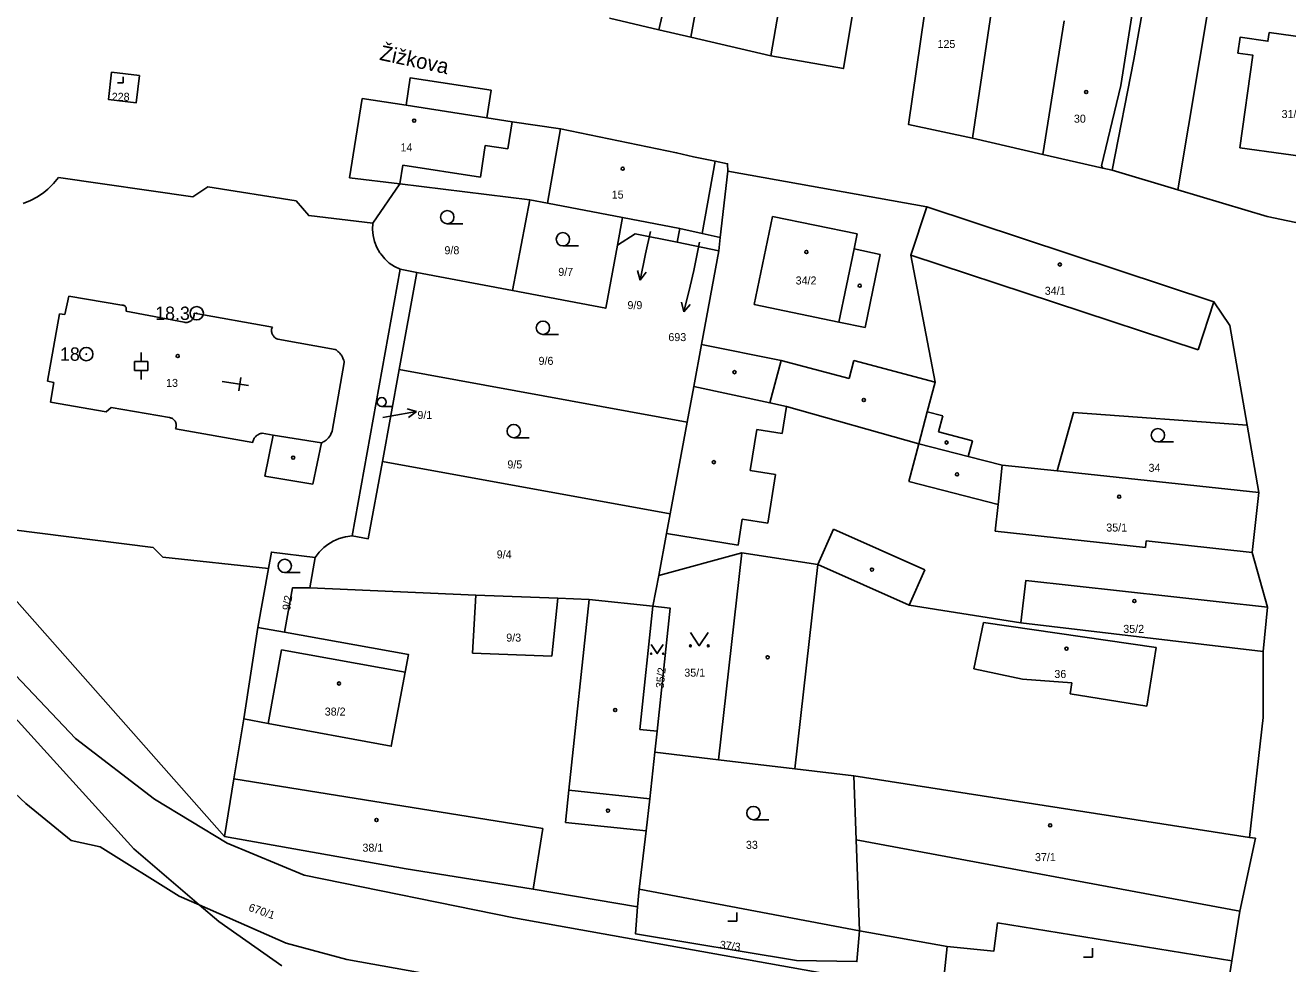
# Model space of a CAD drawing. Extents: x -758582 to -751794, y -998770 to -994350.
# Drawn here: x -755682.4 to -755540.5, y -995612.8 to -995507.3 of the extents above; entities that cross this region are included whole.
import ezdxf

# ---------------------------------------------------------------- set-up
doc = ezdxf.new("R2010")
doc.units = 0
for name, color, linetype in [('Hranice parcel', 7, 'Continuous'), ('Parcelní čísla', 7, 'Continuous'), ('Pop  PČ popisy', 7, 'Continuous'), ('Vnitřní kresba', 7, 'Continuous'), ('Značky bodu BP', 7, 'Continuous'), ('Značky budov', 7, 'Continuous'), ('Značky kultur', 7, 'Continuous')]:
    doc.layers.add(name, color=color, linetype=linetype)

msp = doc.modelspace()

# ---------------------------------------------------------------- linework, layer by layer
at = {"layer": 'Hranice parcel'}
for p, q in [((-755604.26, -995489.69), (-755607.58, -995508.6)), ((-755607.58, -995508.6), (-755598.6, -995510.7)), ((-755623.73, -995527.25), (-755622.26, -995518.91)), ((-755604.28, -995531.12), (-755603.45, -995523.65)), ((-755581.06, -995527.69), (-755603.45, -995523.65)), ((-755640.31, -995525.1), (-755643.37, -995529.5)), ((-755640.31, -995525.1), (-755625.7, -995526.9)), ((-755625.7, -995526.9), (-755627.63, -995537.09)), ((-755625.7, -995526.9), (-755623.73, -995527.25)), ((-755623.73, -995527.25), (-755615.27, -995528.88)), ((-755615.84, -995531.99), (-755615.27, -995528.88)), ((-755615.27, -995528.88), (-755608.84, -995530.12)), ((-755613.85, -995530.72), (-755615.84, -995531.99)), ((-755609.13, -995531.67), (-755613.85, -995530.72)), ((-755608.84, -995530.12), (-755609.13, -995531.67)), ((-755604.43, -995532.64), (-755609.13, -995531.67)), ((-755604.28, -995531.12), (-755604.43, -995532.64)), ((-755645.68, -995564.68), (-755640.28, -995534.7)), ((-755640.4, -995545.98), (-755638.41, -995535.05)), ((-755638.41, -995535.05), (-755640.28, -995534.7)), ((-755627.63, -995537.09), (-755638.41, -995535.05)), ((-755714.19, -995537.28), (-755660.02, -995598.5)), ((-755642.28, -995556.31), (-755640.4, -995545.98)), ((-755608, -995551.88), (-755640.4, -995545.98)), ((-755607.26, -995547.88), (-755608, -995551.88)), ((-755608, -995551.88), (-755609.93, -995562.2)), ((-755543.74, -995559.8), (-755545.04, -995552.23)), ((-755609.93, -995562.2), (-755642.28, -995556.31)), ((-755543.74, -995559.8), (-755566.42, -995557.38)), ((-755650.44, -995570.54), (-755649.85, -995567.11)), ((-755611.21, -995569.15), (-755601.87, -995566.61)), ((-755601.87, -995566.61), (-755604.48, -995589.87)), ((-755655.08, -995568.37), (-755656.27, -995574.99)), ((-755611.85, -995572.61), (-755611.21, -995569.15)), ((-755631.77, -995571.34), (-755650.44, -995570.54)), ((-755622.55, -995571.71), (-755631.77, -995571.34)), ((-755543.24, -995577.71), (-755542.74, -995572.72)), ((-755570.48, -995574.47), (-755543.24, -995577.71)), ((-755656.27, -995574.99), (-755657.86, -995585.27)), ((-755653.28, -995575.53), (-755656.27, -995574.99)), ((-755611.63, -995589.02), (-755611.38, -995586.66)), ((-755604.48, -995589.87), (-755611.63, -995589.02)), ((-755589.26, -995591.69), (-755544.76, -995598.6)), ((-755613.58, -995606.4), (-755613.41, -995604.42)), ((-755613.41, -995604.42), (-755588.64, -995609.11)), ((-755662.87, -995606.2), (-755665.13, -995605.21)), ((-755662.87, -995606.2), (-755653.1, -995610.49)), ((-755588.64, -995609.11), (-755578.77, -995610.88)), ((-755547.68, -995618.18), (-755546.77, -995612.5))]:
    msp.add_line(p, q, dxfattribs=at)
for points in [[(-755560.21, -995523.57), (-755557.77, -995511.11), (-755551.71, -995477.15)], [(-755598.6, -995510.7), (-755596.52, -995498.75), (-755595.75, -995491.25)], [(-755598.6, -995510.7), (-755590.43, -995512.12), (-755588.45, -995500.08), (-755587.71, -995496.16), (-755587.2, -995492.83)], [(-755579.99, -995496.6), (-755583.12, -995518.43), (-755575.91, -995519.96)], [(-755579.99, -995496.6), (-755573.02, -995497.71), (-755572.61, -995497.77), (-755575.91, -995519.96)], [(-755616.74, -995506.44), (-755611.19, -995507.75), (-755607.58, -995508.6)], [(-755542.58, -995508.06), (-755534.21, -995509.22), (-755536.04, -995522.4), (-755545.85, -995521.03), (-755544.4, -995510.63), (-755546.08, -995510.39), (-755545.83, -995508.61), (-755542.71, -995509.05), (-755542.58, -995508.06)], [(-755669.6, -995512.89), (-755672.72, -995512.54), (-755673.07, -995515.62), (-755669.95, -995515.97), (-755669.6, -995512.89)], [(-755622.26, -995518.91), (-755627.7, -995518.1), (-755630.54, -995517.66), (-755630.06, -995514.56), (-755639.14, -995513.16), (-755639.62, -995516.26), (-755644.55, -995515.5), (-755645.96, -995524.41), (-755640.31, -995525.1)], [(-755603.45, -995523.65), (-755603.46, -995522.84), (-755604.86, -995522.55), (-755607.31, -995522.04), (-755609.2, -995521.59), (-755622.26, -995518.91)], [(-755575.91, -995519.96), (-755568.02, -995521.78), (-755561.27, -995523.33), (-755560.21, -995523.57)], [(-755560.21, -995523.57), (-755552.85, -995525.76), (-755542.78, -995528.76), (-755538.15, -995529.74)], [(-755678.69, -995524.38), (-755679.25, -995525.07), (-755679.88, -995525.7), (-755680.33, -995526.07), (-755681.06, -995526.57), (-755681.85, -995526.98), (-755682.68, -995527.3)], [(-755643.37, -995529.5), (-755650.56, -995528.67), (-755651.99, -995527.01), (-755661.91, -995525.42), (-755663.61, -995526.57), (-755678.69, -995524.38)], [(-755581.06, -995527.69), (-755582.85, -995533.1), (-755580.12, -995547.4), (-755581.01, -995550.73), (-755581.97, -995554.34)], [(-755545.04, -995552.23), (-755546.97, -995541.01), (-755548.77, -995538.35), (-755581.06, -995527.69)], [(-755640.28, -995534.7), (-755640.91, -995534.39), (-755641.5, -995534), (-755642.02, -995533.52), (-755642.47, -995532.98), (-755642.56, -995532.86), (-755642.91, -995532.25), (-755643.17, -995531.59), (-755643.33, -995530.91), (-755643.4, -995530.21), (-755643.37, -995529.5)], [(-755608.84, -995530.12), (-755606.33, -995530.67), (-755604.28, -995531.12)], [(-755615.84, -995531.99), (-755617.16, -995539.08), (-755627.63, -995537.09)], [(-755730.44, -995533.46), (-755723.71, -995540.87), (-755670.24, -995599.89), (-755662.87, -995606.2)], [(-755604.43, -995532.64), (-755606.39, -995543.18), (-755607.26, -995547.88)], [(-755716.95, -995537.68), (-755691.56, -995570.18), (-755683.54, -995580.35), (-755676.79, -995587.47), (-755667.91, -995594.3), (-755659.73, -995599.25), (-755651.07, -995602.85), (-755627.48, -995607.66), (-755571.2, -995617.75), (-755557.19, -995620.88), (-755550.82, -995622.5)], [(-755607.26, -995547.88), (-755598.7, -995549.72), (-755596.83, -995550.12), (-755581.97, -995554.34)], [(-755566.42, -995557.38), (-755564.57, -995550.81), (-755545.04, -995552.23)], [(-755581.97, -995554.34), (-755576.4, -995555.75), (-755572.58, -995556.72), (-755566.42, -995557.38)], [(-755645.68, -995564.68), (-755643.86, -995565.01), (-755642.28, -995556.31)], [(-755665.13, -995605.21), (-755674.01, -995599.68), (-755677.27, -995598.94), (-755682.38, -995594.8), (-755686.16, -995591.27), (-755687.53, -995587.93), (-755697.87, -995575.1), (-755711.02, -995558.53)], [(-755542.74, -995572.72), (-755544.46, -995566.54), (-755543.74, -995559.8)], [(-755609.93, -995562.2), (-755610.33, -995564.42), (-755611.21, -995569.15)], [(-755684.05, -995563.98), (-755668.06, -995566), (-755666.95, -995567.08), (-755655.08, -995568.37)], [(-755649.85, -995567.11), (-755649.4, -995566.52), (-755648.88, -995566), (-755648.43, -995565.66), (-755647.8, -995565.27), (-755647.12, -995564.98), (-755646.41, -995564.78), (-755645.68, -995564.68)], [(-755655.08, -995568.37), (-755654.75, -995566.51), (-755649.85, -995567.11)], [(-755601.87, -995566.61), (-755593.33, -995567.91), (-755583.03, -995572.49), (-755570.48, -995574.47)], [(-755650.44, -995570.54), (-755652.38, -995570.52), (-755653.28, -995575.53)], [(-755570.48, -995574.47), (-755569.91, -995569.7), (-755542.74, -995572.72)], [(-755622.55, -995571.71), (-755623.24, -995578.2), (-755632.13, -995577.88), (-755631.77, -995571.34)], [(-755611.85, -995572.61), (-755619.02, -995571.85), (-755622.55, -995571.71)], [(-755611.38, -995586.66), (-755613.32, -995586.46), (-755611.85, -995572.61)], [(-755611.85, -995572.61), (-755609.91, -995572.82), (-755611.38, -995586.66)], [(-755653.28, -995575.53), (-755639.36, -995578.03), (-755639.73, -995580.01), (-755641.28, -995588.35), (-755655.12, -995585.78), (-755657.86, -995585.27)], [(-755544.76, -995598.6), (-755543.25, -995585.1), (-755543.24, -995577.71)], [(-755657.86, -995585.27), (-755658.98, -995592.02), (-755660.02, -995598.5)], [(-755613.41, -995604.42), (-755612.62, -995597.87), (-755612.19, -995594.25), (-755611.63, -995589.02)], [(-755604.48, -995589.87), (-755595.89, -995590.9), (-755589.26, -995591.69)], [(-755589.26, -995591.69), (-755589, -995598.86), (-755588.64, -995609.11)], [(-755660.02, -995598.5), (-755639.6, -995602.15), (-755629.52, -995603.75), (-755625.34, -995604.44), (-755613.58, -995606.4)], [(-755546.77, -995612.5), (-755545.88, -995606.9), (-755544.11, -995598.7), (-755544.76, -995598.6)], [(-755653.6, -995613.06), (-755660.67, -995608.08), (-755662.87, -995606.2)], [(-755588.64, -995609.11), (-755588.92, -995612.57), (-755595.71, -995612.46), (-755613.8, -995609.46), (-755613.58, -995606.4)], [(-755578.77, -995610.88), (-755573.51, -995611.39), (-755573.11, -995608.22), (-755546.77, -995612.5)], [(-755653.1, -995610.49), (-755646.26, -995612.32), (-755573.35, -995625.42), (-755559.76, -995628.44), (-755551.97, -995630.77), (-755534.97, -995636.78), (-755533.53, -995637.33)], [(-755578.77, -995610.88), (-755579.16, -995614.44), (-755547.68, -995618.18)]]:
    msp.add_lwpolyline(points, dxfattribs=at)
at = {"layer": 'Pop  PČ popisy'}
for p, q in [((-755612.14, -995530.47), (-755612.69, -995532.97)), ((-755612.69, -995532.97), (-755613.31, -995535.91)), ((-755613.31, -995535.91), (-755613.6, -995534.82)), ((-755613.31, -995535.91), (-755612.62, -995535.03)), ((-755607.67, -995536.59), (-755608.4, -995539.5)), ((-755608.4, -995539.5), (-755608.64, -995538.41)), ((-755608.4, -995539.5), (-755607.67, -995538.65)), ((-755641.39, -995551.23), (-755638.44, -995550.71)), ((-755638.44, -995550.71), (-755639.51, -995550.39)), ((-755638.44, -995550.71), (-755639.33, -995551.38)), ((-755642.24, -995551.38), (-755641.39, -995551.23))]:
    msp.add_line(p, q, dxfattribs=at)
msp.add_lwpolyline([(-755606.63, -995531.64), (-755607.25, -995534.82), (-755607.67, -995536.59)], dxfattribs=at)
at = {"layer": 'Vnitřní kresba'}
for p, q in [((-755607.19, -995490.75), (-755611.19, -995507.75)), ((-755559.26, -995514.04), (-755555.38, -995489.82)), ((-755552.85, -995525.76), (-755546.96, -995490.83)), ((-755568.02, -995521.78), (-755565.62, -995506.76)), ((-755561.42, -995523.06), (-755559.26, -995514.04)), ((-755639.62, -995516.26), (-755630.54, -995517.66)), ((-755628.17, -995521.17), (-755627.7, -995518.1)), ((-755631.26, -995524.34), (-755630.71, -995520.78)), ((-755628.17, -995521.17), (-755630.71, -995520.78)), ((-755640.31, -995525.1), (-755639.99, -995522.99)), ((-755631.26, -995524.34), (-755639.99, -995522.99)), ((-755604.86, -995522.55), (-755606.33, -995530.67)), ((-755561.27, -995523.33), (-755561.42, -995523.06)), ((-755598.4, -995528.75), (-755600.46, -995538.67)), ((-755588.88, -995530.72), (-755598.4, -995528.75)), ((-755589.23, -995532.41), (-755588.88, -995530.72)), ((-755590.94, -995540.65), (-755589.23, -995532.41)), ((-755586.29, -995533.02), (-755589.23, -995532.41)), ((-755588, -995541.26), (-755586.29, -995533.02)), ((-755582.85, -995533.1), (-755550.56, -995543.76)), ((-755677.55, -995537.73), (-755677.97, -995539.79)), ((-755677.55, -995537.73), (-755671.59, -995538.73)), ((-755671.13, -995539.42), (-755664.55, -995540.65)), ((-755590.94, -995540.65), (-755600.46, -995538.67)), ((-755550.56, -995543.76), (-755548.77, -995538.35)), ((-755678.57, -995539.71), (-755679.94, -995547.3)), ((-755677.97, -995539.79), (-755678.57, -995539.71)), ((-755663.46, -995539.63), (-755654.65, -995541.2)), ((-755588, -995541.26), (-755590.94, -995540.65)), ((-755654.05, -995542.55), (-755647.59, -995543.71)), ((-755597.43, -995544.96), (-755606.39, -995543.18)), ((-755598.7, -995549.72), (-755597.43, -995544.96)), ((-755597.43, -995544.96), (-755589.79, -995546.99)), ((-755589.79, -995546.99), (-755589.25, -995544.97)), ((-755589.25, -995544.97), (-755580.12, -995547.4)), ((-755646.56, -995545.19), (-755647.93, -995552.9)), ((-755679.94, -995547.3), (-755679.22, -995547.44)), ((-755679.22, -995547.44), (-755679.61, -995549.66)), ((-755679.61, -995549.66), (-755673.32, -995550.73)), ((-755673.32, -995550.73), (-755672.76, -995550.26)), ((-755672.76, -995550.26), (-755666.2, -995551.39)), ((-755596.83, -995550.12), (-755597.33, -995553.19)), ((-755579.27, -995551.2), (-755581.01, -995550.73)), ((-755579.74, -995552.97), (-755579.27, -995551.2)), ((-755665.55, -995552.66), (-755656.86, -995554.17)), ((-755654.57, -995553.36), (-755655.8, -995553.14)), ((-755654.57, -995553.36), (-755655.48, -995557.99)), ((-755654.57, -995553.36), (-755649.14, -995554.23)), ((-755600.19, -995552.73), (-755600.93, -995557.32)), ((-755597.33, -995553.19), (-755600.19, -995552.73)), ((-755575.93, -995553.99), (-755579.74, -995552.97)), ((-755650.1, -995558.88), (-755649.14, -995554.23)), ((-755581.97, -995554.34), (-755583.08, -995558.57)), ((-755576.4, -995555.75), (-755575.93, -995553.99)), ((-755600.93, -995557.32), (-755598.07, -995557.78)), ((-755598.07, -995557.78), (-755598.95, -995563.26)), ((-755573.05, -995561.14), (-755572.58, -995556.72)), ((-755655.48, -995557.99), (-755650.1, -995558.88)), ((-755573.05, -995561.14), (-755583.08, -995558.57)), ((-755573.05, -995561.14), (-755573.37, -995564.17)), ((-755601.81, -995562.8), (-755602.29, -995565.72)), ((-755598.95, -995563.26), (-755601.81, -995562.8)), ((-755610.33, -995564.42), (-755602.29, -995565.72)), ((-755593.33, -995567.91), (-755591.57, -995563.94)), ((-755591.57, -995563.94), (-755581.27, -995568.52)), ((-755573.37, -995564.17), (-755556.47, -995565.99)), ((-755556.47, -995565.99), (-755556.39, -995565.26)), ((-755556.39, -995565.26), (-755544.46, -995566.54)), ((-755593.33, -995567.91), (-755595.89, -995590.9)), ((-755583.03, -995572.49), (-755581.27, -995568.52)), ((-755619.02, -995571.85), (-755621.3, -995593.28)), ((-755574.68, -995574.43), (-755575.77, -995579.64)), ((-755555.27, -995577.23), (-755574.68, -995574.43)), ((-755655.12, -995585.78), (-755653.63, -995577.49)), ((-755653.63, -995577.49), (-755639.73, -995580.01)), ((-755556.32, -995583.85), (-755555.27, -995577.23)), ((-755575.77, -995579.64), (-755570.3, -995580.79)), ((-755570.3, -995580.79), (-755564.75, -995581.22)), ((-755564.75, -995581.22), (-755564.95, -995582.47)), ((-755564.95, -995582.47), (-755556.32, -995583.85)), ((-755658.98, -995592.02), (-755624.24, -995597.59)), ((-755621.69, -995596.91), (-755621.3, -995593.28)), ((-755612.19, -995594.25), (-755621.3, -995593.28)), ((-755625.34, -995604.44), (-755624.24, -995597.59)), ((-755612.62, -995597.87), (-755621.69, -995596.91)), ((-755589, -995598.86), (-755545.88, -995606.9))]:
    msp.add_line(p, q, dxfattribs=at)
for points in [[(-755671.59, -995538.73), (-755671.53, -995538.73), (-755671.47, -995538.73), (-755671.41, -995538.74), (-755671.35, -995538.76), (-755671.3, -995538.79), (-755671.25, -995538.82), (-755671.2, -995538.86), (-755671.17, -995538.91), (-755671.13, -995538.96), (-755671.1, -995539.01), (-755671.08, -995539.07), (-755671.07, -995539.13), (-755671.07, -995539.19), (-755671.07, -995539.25), (-755671.08, -995539.31), (-755671.1, -995539.37), (-755671.13, -995539.42)], [(-755664.55, -995540.65), (-755664.47, -995540.67), (-755664.38, -995540.67), (-755664.3, -995540.67), (-755664.22, -995540.67), (-755664.13, -995540.65), (-755664.05, -995540.63), (-755663.97, -995540.59), (-755663.9, -995540.56), (-755663.83, -995540.51), (-755663.76, -995540.46), (-755663.7, -995540.4), (-755663.65, -995540.34), (-755663.6, -995540.27), (-755663.55, -995540.2), (-755663.52, -995540.12), (-755663.49, -995540.05), (-755663.47, -995539.96), (-755663.45, -995539.88), (-755663.45, -995539.8), (-755663.45, -995539.71), (-755663.46, -995539.63)], [(-755654.05, -995542.55), (-755654.13, -995542.52), (-755654.21, -995542.48), (-755654.29, -995542.44), (-755654.36, -995542.39), (-755654.43, -995542.33), (-755654.49, -995542.27), (-755654.54, -995542.2), (-755654.59, -995542.13), (-755654.64, -995542.05), (-755654.67, -995541.97), (-755654.7, -995541.89), (-755654.72, -995541.8), (-755654.73, -995541.71), (-755654.74, -995541.63), (-755654.74, -995541.54), (-755654.73, -995541.45), (-755654.71, -995541.37), (-755654.68, -995541.28), (-755654.65, -995541.2)], [(-755647.59, -995543.71), (-755647.48, -995543.78), (-755647.37, -995543.86), (-755647.27, -995543.95), (-755647.18, -995544.04), (-755647.08, -995544.14), (-755647, -995544.24), (-755646.92, -995544.34), (-755646.85, -995544.45), (-755646.78, -995544.57), (-755646.72, -995544.69), (-755646.67, -995544.81), (-755646.63, -995544.93), (-755646.59, -995545.06), (-755646.56, -995545.19)], [(-755666.2, -995551.39), (-755666.12, -995551.41), (-755666.04, -995551.43), (-755665.96, -995551.46), (-755665.89, -995551.5), (-755665.82, -995551.55), (-755665.75, -995551.6), (-755665.69, -995551.66), (-755665.64, -995551.72), (-755665.59, -995551.79), (-755665.55, -995551.86), (-755665.52, -995551.94), (-755665.49, -995552.01), (-755665.47, -995552.09), (-755665.46, -995552.18), (-755665.45, -995552.26), (-755665.46, -995552.34), (-755665.47, -995552.43), (-755665.49, -995552.51), (-755665.52, -995552.58), (-755665.55, -995552.66)], [(-755656.86, -995554.17), (-755656.84, -995554.07), (-755656.81, -995553.98), (-755656.77, -995553.89), (-755656.73, -995553.8), (-755656.68, -995553.71), (-755656.62, -995553.63), (-755656.56, -995553.56), (-755656.49, -995553.48), (-755656.42, -995553.42), (-755656.34, -995553.36), (-755656.26, -995553.31), (-755656.18, -995553.26), (-755656.08, -995553.22), (-755655.99, -995553.19), (-755655.9, -995553.16), (-755655.8, -995553.14)], [(-755649.14, -995554.23), (-755649.03, -995554.18), (-755648.92, -995554.12), (-755648.81, -995554.06), (-755648.71, -995553.99), (-755648.61, -995553.92), (-755648.52, -995553.83), (-755648.43, -995553.75), (-755648.34, -995553.66), (-755648.27, -995553.56), (-755648.19, -995553.46), (-755648.13, -995553.35), (-755648.07, -995553.24), (-755648.02, -995553.13), (-755647.97, -995553.02), (-755647.93, -995552.9)]]:
    msp.add_lwpolyline(points, dxfattribs=at)
at = {"layer": 'Značky bodu BP'}
for centre, radius in [((-755663.16, -995539.65), 0.75), ((-755663.16, -995539.65), 0.03), ((-755675.57, -995544.24), 0.75), ((-755675.57, -995544.24), 0.03)]:
    msp.add_circle(centre, radius, dxfattribs=at)
at = {"layer": 'Značky budov'}
for p, q in [((-755657.32, -995547.79), (-755660.28, -995547.32)), ((-755658.19, -995546.89), (-755658.42, -995548.37))]:
    msp.add_line(p, q, dxfattribs=at)
for centre in [(-755563.14, -995514.77), (-755638.7, -995517.98), (-755615.26, -995523.39), (-755594.6, -995532.76), (-755566.1, -995534.16), (-755588.6, -995536.55), (-755665.29, -995544.46), (-755602.69, -995546.27), (-755588.14, -995549.41), (-755578.84, -995554.18), (-755652.31, -995555.89), (-755605.01, -995556.4), (-755577.66, -995557.77), (-755559.43, -995560.28), (-755587.23, -995568.48), (-755557.72, -995572.02), (-755565.35, -995577.37), (-755598.96, -995578.34), (-755647.15, -995581.29), (-755616.1, -995584.28), (-755616.92, -995595.59), (-755642.94, -995596.65), (-755567.19, -995597.25)]:
    msp.add_circle(centre, 0.175, dxfattribs=at)
at = {"layer": 'Značky kultur'}
for p, q in [((-755672.08, -995513.72), (-755671.41, -995513.72)), ((-755671.41, -995513.72), (-755671.41, -995513.05)), ((-755634.98, -995529.59), (-755633.23, -995529.59)), ((-755621.98, -995532.08), (-755620.23, -995532.08)), ((-755624.22, -995542.03), (-755622.47, -995542.03)), ((-755670.15, -995545.08), (-755668.65, -995545.08)), ((-755670.15, -995546.08), (-755670.15, -995545.08)), ((-755669.4, -995545.08), (-755669.4, -995544.08)), ((-755668.65, -995546.08), (-755668.65, -995545.08)), ((-755670.15, -995546.08), (-755668.65, -995546.08)), ((-755669.4, -995547.08), (-755669.4, -995546.08)), ((-755642.34, -995550.14), (-755641.17, -995550.14)), ((-755627.51, -995553.65), (-755625.76, -995553.65)), ((-755555.08, -995554.12), (-755553.33, -995554.12)), ((-755653.26, -995568.82), (-755651.51, -995568.82)), ((-755600.56, -995596.61), (-755598.81, -995596.61)), ((-755602.44, -995608.04), (-755602.44, -995607.04)), ((-755603.44, -995608.04), (-755602.44, -995608.04)), ((-755562.43, -995612.07), (-755562.43, -995611.07)), ((-755563.43, -995612.07), (-755562.43, -995612.07))]:
    msp.add_line(p, q, dxfattribs=at)
for points in [[(-755607.64, -995575.55), (-755606.64, -995577.05), (-755605.64, -995575.55)], [(-755612.05, -995576.92), (-755611.38, -995577.93), (-755610.71, -995576.92)]]:
    msp.add_lwpolyline(points, dxfattribs=at)
for centre, radius in [((-755634.98, -995528.84), 0.75), ((-755621.98, -995531.33), 0.75), ((-755624.22, -995541.28), 0.75), ((-755642.35, -995549.64), 0.502), ((-755627.51, -995552.9), 0.75), ((-755555.08, -995553.37), 0.75), ((-755653.26, -995568.07), 0.75), ((-755607.64, -995577.05), 0.1), ((-755605.64, -995577.05), 0.1), ((-755612.05, -995577.93), 0.067), ((-755610.71, -995577.93), 0.067), ((-755600.56, -995595.86), 0.75)]:
    msp.add_circle(centre, radius, dxfattribs=at)

# ---------------------------------------------------------------- texts
at = {"layer": 'Parcelní čísla'}
for s, p in [('125', (-755579.86, -995509.81)), ('228', (-755672.71, -995515.75)), ('30', (-755564.52, -995518.21)), ('31/2', (-755541.17, -995517.69)), ('14', (-755640.24, -995521.44)), ('15', (-755616.49, -995526.75)), ('9/8', (-755635.3, -995533.01)), ('9/7', (-755622.5, -995535.44)), ('34/2', (-755595.81, -995536.41)), ('34/1', (-755567.8, -995537.57)), ('9/9', (-755614.72, -995539.18)), ('693', (-755610.12, -995542.78)), ('9/6', (-755624.72, -995545.45)), ('13', (-755666.6, -995547.93)), ('9/1', (-755638.34, -995551.54)), ('9/5', (-755628.22, -995557.1)), ('34', (-755556.13, -995557.48)), ('35/1', (-755560.88, -995564.2)), ('9/4', (-755629.42, -995567.22)), ('35/2', (-755558.97, -995575.6)), ('9/3', (-755628.35, -995576.58)), ('35/1', (-755608.33, -995580.52)), ('36', (-755566.72, -995580.67)), ('38/2', (-755648.76, -995584.9)), ('33', (-755601.4, -995599.89)), ('38/1', (-755644.52, -995600.21)), ('37/1', (-755568.9, -995601.27))]:
    msp.add_text(s, height=0.9, dxfattribs=at).set_placement(p)
for s, rotation, p in [('9/2', 81, (-755652.66, -995573.11)), ('35/2', 84, (-755610.65, -995581.87)), ('670/1', 341, (-755657.4, -995606.84)), ('37/3', 353, (-755604.39, -995611.1))]:
    msp.add_text(s, height=0.9, rotation=rotation, dxfattribs=at).set_placement(p)
at = {"layer": 'Pop  PČ popisy'}
msp.add_text('Žižkova', height=1.7, rotation=348, dxfattribs=at).set_placement((-755642.68, -995511.14))
at = {"layer": 'Značky bodu BP'}
for s, p in [('18.3', (-755667.83, -995540.4)), ('18', (-755678.53, -995544.99))]:
    msp.add_text(s, height=1.5, dxfattribs=at).set_placement(p)

doc.saveas('drawing.dxf')
